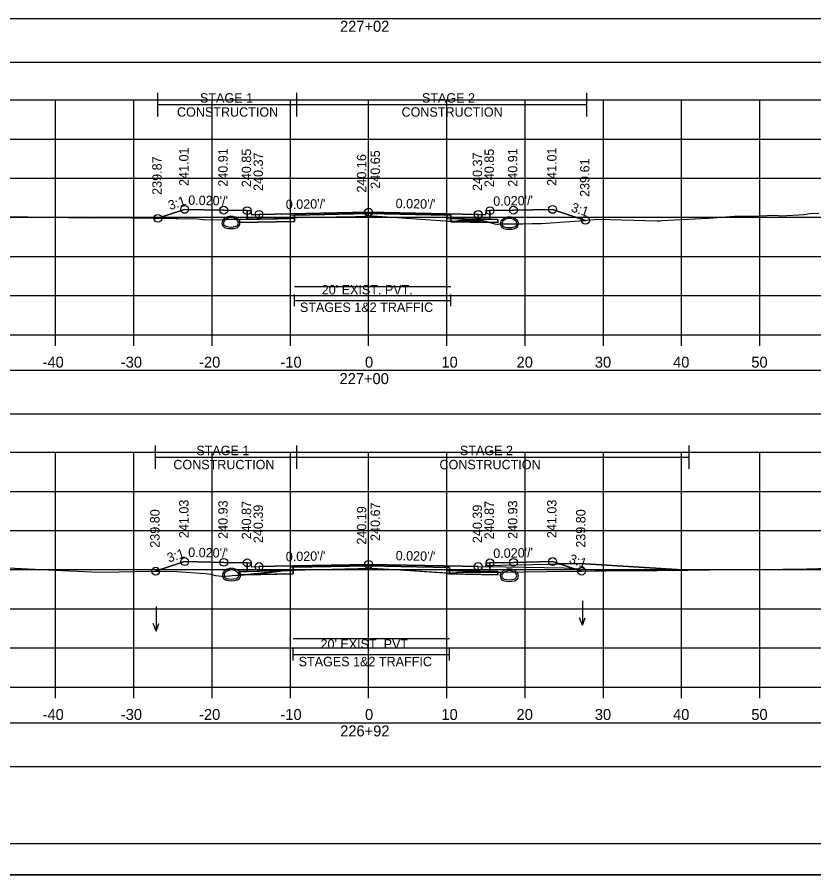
# Model space of a CAD drawing. Extents: x 1369627 to 1374022, y 380035 to 398173.
# Drawn here: x 1372053.6 to 1372155.4, y 386225.6 to 386335.1 of the extents above; entities that cross this region are included whole.
import ezdxf

# ---------------------------------------------------------------- set-up
doc = ezdxf.new("R2010")
doc.units = 0
for name, color, linetype in [('Default', 7, 'Continuous'), ('R_Alt Surface', 7, 'Continuous'), ('R_Axis', 7, 'Continuous'), ('R_Axis Annot', 7, 'Continuous'), ('R_Border', 7, 'Continuous'), ('R_Drive', 7, 'Continuous'), ('R_Exist Surface', 7, 'Continuous'), ('R_Fin Surface', 7, 'Continuous'), ('R_Grid', 7, 'Continuous'), ('R_MOT', 7, 'Continuous'), ('R_No Plot', 7, 'Continuous'), ('R_Water Annot', 7, 'Continuous'), ('R_Xsect Elev', 7, 'Continuous'), ('R_Xsect Slope', 7, 'Continuous'), ('T_Vehicle Path Lt Minor', 7, 'Continuous'), ('T_Vehicle Path Rt', 7, 'Continuous')]:
    doc.layers.add(name, color=color, linetype=linetype)

msp = doc.modelspace()

# ---------------------------------------------------------------- linework, layer by layer
at = {"layer": 'Default'}
for p, q in [((1372089.05, 386298.2), (1372089.05, 386299.7)), ((1372109.05, 386298.2), (1372109.05, 386299.7)), ((1372089.05, 386298.95), (1372109.05, 386298.95)), ((1372088.89, 386252.96), (1372088.89, 386254.46)), ((1372108.89, 386252.96), (1372108.89, 386254.46)), ((1372088.89, 386253.71), (1372108.89, 386253.71))]:
    msp.add_line(p, q, dxfattribs=at)
for points in [[(1371948.53, 386329.38), (1372248.53, 386329.38), (1372248.53, 386334.91), (1371948.53, 386334.91)], [(1372083.02, 386310.41), (1372083.52, 386310.41), (1372083.53, 386309.91), (1372084.53, 386309.93), (1372084.53, 386309.34), (1372083.03, 386309.31)], [(1372113.53, 386309.91), (1372113.54, 386310.41), (1372114.04, 386310.41), (1372114.03, 386309.31), (1372112.53, 386309.34), (1372112.53, 386309.93)], [(1371948.53, 386284.47), (1372248.53, 386284.47), (1372248.53, 386289.99), (1371948.53, 386289.99)], [(1372083.02, 386265.43), (1372083.52, 386265.43), (1372083.53, 386264.93), (1372084.53, 386264.95), (1372084.53, 386264.36), (1372083.03, 386264.33)], [(1372113.53, 386264.93), (1372113.54, 386265.43), (1372114.04, 386265.43), (1372114.03, 386264.33), (1372112.53, 386264.36), (1372112.53, 386264.95)], [(1371948.53, 386239.42), (1372248.53, 386239.42), (1372248.53, 386244.95), (1371948.53, 386244.95)]]:
    msp.add_lwpolyline(points, close=True, dxfattribs=at)
at = {"layer": 'R_Alt Surface'}
for points in [[(1372083.03, 386310.41), (1372083.03, 386309.31), (1372084.53, 386309.34), (1372089.05, 386309.44), (1372089.05, 386309.85), (1372098.53, 386310.04), (1372109.05, 386309.83), (1372109.05, 386309.41), (1372112.53, 386309.34), (1372114.03, 386309.31), (1372114.03, 386310.41)], [(1372083.03, 386265.43), (1372083.03, 386264.33), (1372084.53, 386264.36), (1372088.89, 386264.45), (1372088.89, 386264.87), (1372098.53, 386265.06), (1372108.89, 386264.85), (1372108.89, 386264.44), (1372112.53, 386264.36), (1372114.03, 386264.33), (1372114.03, 386265.43)]]:
    msp.add_lwpolyline(points, dxfattribs=at)
for points in [[(1372082.03, 386309.29), (1372083.03, 386309.31), (1372084.53, 386309.34), (1372089.05, 386309.44), (1372089.05, 386309.02), (1372082.03, 386308.88)], [(1372115.03, 386309.29), (1372114.03, 386309.31), (1372112.53, 386309.34), (1372109.05, 386309.41), (1372109.05, 386309), (1372115.03, 386308.88)], [(1372082.03, 386264.31), (1372083.03, 386264.33), (1372084.53, 386264.36), (1372088.89, 386264.45), (1372088.89, 386264.03), (1372082.03, 386263.9)], [(1372115.03, 386264.31), (1372114.03, 386264.33), (1372112.53, 386264.36), (1372108.89, 386264.44), (1372108.89, 386264.02), (1372115.03, 386263.9)]]:
    msp.add_lwpolyline(points, close=True, dxfattribs=at)
at = {"layer": 'R_Axis'}
for p, q in [((1371948.53, 386294.56), (1372248.53, 386294.56)), ((1372058.53, 386293.16), (1372058.53, 386294.56)), ((1372068.53, 386293.16), (1372068.53, 386294.56)), ((1372078.53, 386293.16), (1372078.53, 386294.56)), ((1372088.53, 386293.16), (1372088.53, 386294.56)), ((1372098.53, 386293.16), (1372098.53, 386294.56)), ((1372108.53, 386293.16), (1372108.53, 386294.56)), ((1372118.53, 386293.16), (1372118.53, 386294.56)), ((1372128.53, 386293.16), (1372128.53, 386294.56)), ((1372138.53, 386293.16), (1372138.53, 386294.56)), ((1372148.53, 386293.16), (1372148.53, 386294.56)), ((1371948.53, 386249.56), (1372248.53, 386249.56)), ((1372058.53, 386248.16), (1372058.53, 386249.56)), ((1372068.53, 386248.16), (1372068.53, 386249.56)), ((1372078.53, 386248.16), (1372078.53, 386249.56)), ((1372088.53, 386248.16), (1372088.53, 386249.56)), ((1372098.53, 386248.16), (1372098.53, 386249.56)), ((1372108.53, 386248.16), (1372108.53, 386249.56)), ((1372118.53, 386248.16), (1372118.53, 386249.56)), ((1372128.53, 386248.16), (1372128.53, 386249.56)), ((1372138.53, 386248.16), (1372138.53, 386249.56)), ((1372148.53, 386248.16), (1372148.53, 386249.56))]:
    msp.add_line(p, q, dxfattribs=at)
at = {"layer": 'R_Border'}
msp.add_line((1372256.71, 386229.56), (1371940.53, 386229.56), dxfattribs=at)
at = {"layer": 'R_Drive'}
msp.add_line((1372125.53, 386265.34), (1372139.34, 386264.51), dxfattribs=at)
msp.add_lwpolyline([(1372113.53, 386264.93), (1372113.53, 386265.1), (1372125.53, 386265.34)], dxfattribs=at)
for centre, radius, start, end in [((1372080.43, 386308.83), 0.646, 136.3515, 253.9529), ((1372080.94, 386308.34), 1.35, 43.6485, 136.3515), ((1372080.43, 386308.83), 0.438, 136.3515, 253.9529), ((1372080.94, 386308.34), 1.15, 43.6485, 136.3515), ((1372081.45, 386308.83), 0.438, 286.0471, 43.6485), ((1372081.45, 386308.83), 0.646, 286.0471, 43.6485), ((1372116.01, 386308.75), 0.646, 136.3515, 253.9529), ((1372116.52, 386308.26), 1.35, 43.6485, 136.3515), ((1372116.01, 386308.75), 0.438, 136.3515, 253.9529), ((1372116.52, 386308.26), 1.15, 43.6485, 136.3515), ((1372117.04, 386308.75), 0.438, 286.0471, 43.6485), ((1372117.04, 386308.75), 0.646, 286.0471, 43.6485), ((1372080.94, 386310.61), 2.5, 253.9529, 286.0471), ((1372080.94, 386310.61), 2.29, 253.9529, 286.0471), ((1372116.52, 386310.53), 2.5, 253.9529, 286.0471), ((1372116.52, 386310.53), 2.29, 253.9529, 286.0471), ((1372080.5, 386263.85), 0.646, 136.3515, 253.9529), ((1372081.01, 386263.37), 1.35, 43.6485, 136.3515), ((1372080.5, 386263.85), 0.438, 136.3515, 253.9529), ((1372081.01, 386263.37), 1.15, 43.6485, 136.3515), ((1372081.52, 386263.85), 0.438, 286.0471, 43.6485), ((1372081.52, 386263.85), 0.646, 286.0471, 43.6485), ((1372115.99, 386263.77), 0.646, 136.3515, 253.9529), ((1372116.5, 386263.28), 1.35, 43.6485, 136.3515), ((1372115.99, 386263.77), 0.438, 136.3515, 253.9529), ((1372116.5, 386263.28), 1.15, 43.6485, 136.3515), ((1372117.02, 386263.77), 0.438, 286.0471, 43.6485), ((1372117.02, 386263.77), 0.646, 286.0471, 43.6485), ((1372081.01, 386265.64), 2.5, 253.9529, 286.0471), ((1372081.01, 386265.64), 2.29, 253.9529, 286.0471), ((1372116.5, 386265.55), 2.5, 253.9529, 286.0471), ((1372116.5, 386265.55), 2.29, 253.9529, 286.0471)]:
    msp.add_arc(centre, radius, start, end, dxfattribs=at)
at = {"layer": 'R_Exist Surface'}
for points in [[(1372052.47, 386309.67), (1372062.75, 386309.49), (1372065.45, 386309.52), (1372071.14, 386309.43), (1372076.75, 386309.38), (1372077.67, 386309.25), (1372084.46, 386309.35), (1372086.35, 386309.32), (1372086.36, 386309.34), (1372086.91, 386309.36), (1372089.42, 386309.52), (1372096.86, 386309.68), (1372099.05, 386309.74), (1372108.37, 386309.11), (1372109.63, 386309.03), (1372109.68, 386309.04), (1372110.08, 386309.14), (1372112.96, 386309.17), (1372114.22, 386308.84), (1372114.64, 386308.73), (1372114.9, 386308.68), (1372114.99, 386308.66), (1372115.23, 386308.71), (1372117.94, 386308.71), (1372118.25, 386308.72), (1372119.41, 386308.76), (1372120.61, 386308.79), (1372125.42, 386309.1), (1372127.9, 386309.31), (1372135.39, 386309.13), (1372135.74, 386309.13), (1372135.91, 386309.14), (1372135.97, 386309.14), (1372141.98, 386309.47), (1372145.3, 386309.72), (1372148.46, 386309.74), (1372150.48, 386309.85), (1372151.26, 386309.73), (1372154.21, 386309.92), (1372154.85, 386310.06), (1372156.07, 386310.1)], [(1372051.62, 386264.83), (1372059.35, 386264.46), (1372064.19, 386264.25), (1372066.62, 386264.28), (1372070.72, 386264.36), (1372074.03, 386264.34), (1372077.66, 386264.05), (1372078.33, 386263.97), (1372078.96, 386263.82), (1372079.76, 386263.74), (1372080.06, 386263.73), (1372080.76, 386263.75), (1372080.84, 386263.77), (1372081.1, 386263.8), (1372083.48, 386263.97), (1372085.17, 386264.14), (1372085.54, 386264.17), (1372087.21, 386264.38), (1372087.63, 386264.45), (1372087.66, 386264.45), (1372089.08, 386264.51), (1372089.42, 386264.53), (1372090.42, 386264.55), (1372098.89, 386264.76), (1372101.88, 386264.56), (1372109.34, 386264.09), (1372109.66, 386264.14), (1372109.84, 386264.19), (1372112.51, 386264.22), (1372115.49, 386264.24), (1372121.35, 386264.31), (1372128.85, 386264.39), (1372135.43, 386264.47), (1372142.14, 386264.54), (1372148.42, 386264.56), (1372154.48, 386264.67), (1372162.11, 386264.88)]]:
    msp.add_lwpolyline(points, dxfattribs=at)
at = {"layer": 'R_Fin Surface'}
for points in [[(1372071.59, 386309.43), (1372075.02, 386310.57), (1372080.02, 386310.47), (1372083.02, 386310.41), (1372083.52, 386310.41), (1372083.53, 386309.91), (1372084.53, 386309.93), (1372086.53, 386309.97), (1372098.53, 386310.21), (1372110.53, 386309.97), (1372112.53, 386309.93), (1372113.53, 386309.91), (1372113.54, 386310.41), (1372114.04, 386310.41), (1372117.04, 386310.47), (1372122.04, 386310.57), (1372126.25, 386309.17)], [(1372071.32, 386264.36), (1372075.02, 386265.59), (1372080.02, 386265.49), (1372083.02, 386265.43), (1372083.52, 386265.43), (1372083.53, 386264.93), (1372084.53, 386264.95), (1372086.53, 386264.99), (1372098.53, 386265.23), (1372110.53, 386264.99), (1372112.53, 386264.95), (1372113.53, 386264.93), (1372113.54, 386265.43), (1372114.04, 386265.43), (1372117.04, 386265.49), (1372122.04, 386265.59), (1372125.74, 386264.36)]]:
    msp.add_lwpolyline(points, dxfattribs=at)
at = {"layer": 'R_Grid'}
for p, q in [((1371948.53, 386324.56), (1372248.53, 386324.56)), ((1372058.53, 386294.56), (1372058.53, 386324.56)), ((1372068.53, 386294.56), (1372068.53, 386324.56)), ((1372078.53, 386294.56), (1372078.53, 386324.56)), ((1372088.53, 386294.56), (1372088.53, 386324.56)), ((1372098.53, 386294.56), (1372098.53, 386324.56)), ((1372108.53, 386294.56), (1372108.53, 386324.56)), ((1372118.53, 386294.56), (1372118.53, 386324.56)), ((1372128.53, 386294.56), (1372128.53, 386324.56)), ((1372138.53, 386294.56), (1372138.53, 386324.56)), ((1372148.53, 386294.56), (1372148.53, 386324.56)), ((1371948.53, 386319.56), (1372248.53, 386319.56)), ((1371948.53, 386314.56), (1372248.53, 386314.56)), ((1371948.53, 386309.56), (1372248.53, 386309.56)), ((1371948.53, 386304.56), (1372248.53, 386304.56)), ((1371948.53, 386299.56), (1372248.53, 386299.56)), ((1371948.53, 386294.56), (1372248.53, 386294.56)), ((1371948.53, 386279.56), (1372248.53, 386279.56)), ((1372058.53, 386249.56), (1372058.53, 386279.56)), ((1372068.53, 386249.56), (1372068.53, 386279.56)), ((1372078.53, 386249.56), (1372078.53, 386279.56)), ((1372088.53, 386249.56), (1372088.53, 386279.56)), ((1372098.53, 386249.56), (1372098.53, 386279.56)), ((1372108.53, 386249.56), (1372108.53, 386279.56)), ((1372118.53, 386249.56), (1372118.53, 386279.56)), ((1372128.53, 386249.56), (1372128.53, 386279.56)), ((1372138.53, 386249.56), (1372138.53, 386279.56)), ((1372148.53, 386249.56), (1372148.53, 386279.56)), ((1371948.53, 386274.56), (1372248.53, 386274.56)), ((1371948.53, 386269.56), (1372248.53, 386269.56)), ((1371948.53, 386264.56), (1372248.53, 386264.56)), ((1371948.53, 386259.56), (1372248.53, 386259.56)), ((1371948.53, 386254.56), (1372248.53, 386254.56)), ((1371948.53, 386249.56), (1372248.53, 386249.56))]:
    msp.add_line(p, q, dxfattribs=at)
at = {"layer": 'R_MOT'}
for p, q in [((1372071.6, 386322.45), (1372071.6, 386325.45)), ((1372089.34, 386322.45), (1372089.34, 386325.45)), ((1372126.43, 386322.45), (1372126.43, 386325.45)), ((1372071.6, 386323.95), (1372126.43, 386323.95)), ((1372071.32, 386277.42), (1372071.32, 386280.42)), ((1372089.34, 386277.42), (1372089.34, 386280.42)), ((1372139.49, 386277.42), (1372139.49, 386280.42)), ((1372071.32, 386278.92), (1372139.49, 386278.92))]:
    msp.add_line(p, q, dxfattribs=at)
at = {"layer": 'R_No Plot'}
for p, q in [((1372123.53, 386264.73), (1372113.53, 386264.93)), ((1372128.74, 386264.39), (1372123.53, 386264.73)), ((1371928.13, 386225.58), (1372261.46, 386225.58))]:
    msp.add_line(p, q, dxfattribs=at)
for points in [[(1371928.12, 386438.92), (1372261.46, 386438.92), (1372261.46, 386225.58), (1371928.12, 386225.58)], [(1372174.45, 386435.02), (1372194.07, 386435.02), (1372194.07, 386425.14), (1372210.18, 386425.14), (1372233.38, 386425.14), (1372233.38, 386392.47), (1372256.59, 386392.47), (1372256.71, 386229.56), (1371940.53, 386229.56), (1371940.53, 386435.02)], [(1372098.53, 386310.21), (1372086.53, 386309.97), (1372084.53, 386309.93), (1372084.53, 386309.34), (1372088.53, 386309.42), (1372088.53, 386309.84), (1372098.53, 386310.04), (1372108.53, 386309.84), (1372108.53, 386309.42), (1372112.53, 386309.34), (1372112.53, 386309.93), (1372110.53, 386309.97)], [(1372088.53, 386309.42), (1372084.53, 386309.34), (1372083.03, 386309.31), (1372082.03, 386309.29), (1372082.03, 386308.88), (1372088.53, 386309.01)], [(1372108.53, 386309.42), (1372112.53, 386309.34), (1372114.03, 386309.31), (1372115.03, 386309.29), (1372115.03, 386308.88), (1372108.53, 386309.01)], [(1372098.53, 386265.23), (1372086.53, 386264.99), (1372084.53, 386264.95), (1372084.53, 386264.36), (1372088.53, 386264.44), (1372088.53, 386264.86), (1372098.53, 386265.06), (1372108.53, 386264.86), (1372108.53, 386264.44), (1372112.53, 386264.36), (1372112.53, 386264.95), (1372110.53, 386264.99)], [(1372088.53, 386264.44), (1372084.53, 386264.36), (1372083.03, 386264.33), (1372082.03, 386264.31), (1372082.03, 386263.9), (1372088.53, 386264.03)], [(1372108.53, 386264.44), (1372112.53, 386264.36), (1372114.03, 386264.33), (1372115.03, 386264.31), (1372115.03, 386263.9), (1372108.53, 386264.03)]]:
    msp.add_lwpolyline(points, close=True, dxfattribs=at)
for points in [[(1372083.02, 386310.41), (1372083.03, 386309.31), (1372084.53, 386309.34), (1372088.53, 386309.42), (1372088.53, 386309.84), (1372098.53, 386310.04), (1372108.53, 386309.84), (1372108.53, 386309.42), (1372112.53, 386309.34), (1372114.03, 386309.31), (1372114.04, 386310.41)], [(1372089.05, 386300.74), (1372109.05, 386300.74)], [(1372083.02, 386265.43), (1372083.03, 386264.33), (1372084.53, 386264.36), (1372088.53, 386264.44), (1372088.53, 386264.86), (1372098.53, 386265.06), (1372108.53, 386264.86), (1372108.53, 386264.44), (1372112.53, 386264.36), (1372114.03, 386264.33), (1372114.04, 386265.43)], [(1372088.89, 386255.76), (1372108.89, 386255.76)]]:
    msp.add_lwpolyline(points, dxfattribs=at)
for centre in [(1372075.02, 386310.57), (1372080.02, 386310.47), (1372083.02, 386310.41), (1372084.53, 386309.93), (1372098.53, 386310.21), (1372112.53, 386309.93), (1372114.04, 386310.41), (1372117.04, 386310.47), (1372122.04, 386310.57), (1372071.59, 386309.43), (1372126.25, 386309.17), (1372075.02, 386265.59), (1372080.02, 386265.49), (1372083.02, 386265.43), (1372084.53, 386264.95), (1372098.53, 386265.23), (1372112.53, 386264.95), (1372114.04, 386265.43), (1372117.04, 386265.49), (1372122.04, 386265.59), (1372071.32, 386264.36), (1372125.74, 386264.36)]:
    msp.add_circle(centre, 0.5, dxfattribs=at)
at = {"layer": 'R_Water Annot'}
for p, q in [((1372071.37, 386259.86), (1372071.37, 386256.72)), ((1372125.85, 386260.59), (1372125.85, 386257.45)), ((1372071.37, 386256.72), (1372071.02, 386257.68)), ((1372071.37, 386256.72), (1372071.72, 386257.68)), ((1372125.85, 386257.45), (1372125.5, 386258.41)), ((1372125.85, 386257.45), (1372126.2, 386258.41))]:
    msp.add_line(p, q, dxfattribs=at)
at = {"layer": 'R_Xsect Elev'}
for p, q in [((1372098.53, 386309.72), (1372098.53, 386319.72)), ((1372098.53, 386264.75), (1372098.53, 386274.75))]:
    msp.add_line(p, q, dxfattribs=at)
at = {"layer": 'T_Vehicle Path Lt Minor'}
for p, q in [((1372125.53, 386265.34), (1372122.95, 386265.29)), ((1372122.95, 386265.29), (1372125.74, 386264.36)), ((1372139.34, 386264.51), (1372125.53, 386265.34)), ((1372125.74, 386264.36), (1372128.85, 386264.39))]:
    msp.add_line(p, q, dxfattribs=at)
msp.add_lwpolyline([(1372128.85, 386264.39), (1372135.43, 386264.47), (1372139.34, 386264.51)], dxfattribs=at)
at = {"layer": 'T_Vehicle Path Rt'}
for p, q in [((1372083.03, 386309.33), (1372083.02, 386310.41)), ((1372114.04, 386310.41), (1372114.03, 386309.31)), ((1372083.03, 386309.31), (1372084.46, 386309.35)), ((1372084.46, 386309.35), (1372083.03, 386309.33)), ((1372083.03, 386309.33), (1372083.03, 386309.31)), ((1372084.61, 386309.35), (1372084.53, 386309.34)), ((1372089.05, 386309.5), (1372087.68, 386309.41)), ((1372089.05, 386309.44), (1372087.68, 386309.41)), ((1372087.68, 386309.41), (1372089.05, 386309.44)), ((1372089.05, 386309.44), (1372089.05, 386309.5)), ((1372109.05, 386309.06), (1372109.05, 386309.41)), ((1372109.05, 386309.06), (1372109.05, 386309)), ((1372109.05, 386309), (1372113.99, 386308.9)), ((1372113.99, 386308.9), (1372114.22, 386308.84)), ((1372083.03, 386264.33), (1372083.02, 386265.43)), ((1372114.04, 386265.43), (1372114.03, 386264.33)), ((1372082.67, 386263.91), (1372088.89, 386264.03)), ((1372088.89, 386264.45), (1372087.46, 386264.42)), ((1372087.46, 386264.42), (1372088.89, 386264.45)), ((1372088.89, 386264.45), (1372088.89, 386264.5)), ((1372088.89, 386264.03), (1372088.89, 386264.45)), ((1372108.89, 386264.12), (1372108.89, 386264.44)), ((1372108.89, 386264.12), (1372108.89, 386264.02)), ((1372115.03, 386264.23), (1372115.49, 386264.24)), ((1372082.67, 386263.91), (1372082.03, 386263.9)), ((1372082.03, 386263.87), (1372082.17, 386263.88)), ((1372082.17, 386263.88), (1372082.67, 386263.91))]:
    msp.add_line(p, q, dxfattribs=at)
for points in [[(1372083.02, 386310.41), (1372080.02, 386310.47), (1372075.02, 386310.57), (1372071.59, 386309.43)], [(1372109.05, 386309.41), (1372109.05, 386309.83), (1372098.53, 386310.04), (1372089.05, 386309.85), (1372089.05, 386309.5)], [(1372126.25, 386309.17), (1372122.04, 386310.57), (1372117.04, 386310.47), (1372114.04, 386310.41)], [(1372071.59, 386309.43), (1372076.75, 386309.38), (1372077.67, 386309.25), (1372083.03, 386309.33), (1372083.03, 386309.33)], [(1372083.03, 386309.31), (1372082.03, 386309.29), (1372082.03, 386308.88), (1372089.05, 386309.02), (1372089.05, 386309.44)], [(1372084.53, 386309.34), (1372084.46, 386309.34), (1372083.03, 386309.31)], [(1372087.68, 386309.41), (1372086.91, 386309.36), (1372086.36, 386309.34), (1372086.35, 386309.32), (1372084.61, 386309.35)], [(1372089.05, 386309.5), (1372089.42, 386309.52), (1372096.86, 386309.68), (1372099.05, 386309.74), (1372108.37, 386309.11), (1372109.05, 386309.06)], [(1372113.99, 386308.9), (1372112.96, 386309.17), (1372110.08, 386309.14), (1372109.68, 386309.04), (1372109.63, 386309.03), (1372109.05, 386309.06)], [(1372114.03, 386309.31), (1372115.03, 386309.29), (1372115.03, 386308.88), (1372113.99, 386308.9)], [(1372114.22, 386308.84), (1372114.64, 386308.73), (1372114.9, 386308.68), (1372114.99, 386308.66), (1372115.23, 386308.71), (1372117.94, 386308.71), (1372118.25, 386308.72), (1372119.41, 386308.76), (1372120.61, 386308.79), (1372125.42, 386309.1), (1372126.25, 386309.17)], [(1372083.02, 386265.43), (1372080.02, 386265.49), (1372075.02, 386265.59), (1372071.32, 386264.36)], [(1372125.74, 386264.36), (1372122.04, 386265.59), (1372117.04, 386265.49), (1372114.04, 386265.43)], [(1372071.32, 386264.36), (1372074.03, 386264.34), (1372077.66, 386264.05), (1372078.33, 386263.97), (1372078.96, 386263.82), (1372079.76, 386263.74), (1372080.06, 386263.73), (1372080.76, 386263.75), (1372080.84, 386263.77), (1372081.1, 386263.8), (1372082.03, 386263.87)], [(1372082.03, 386263.9), (1372082.03, 386264.31), (1372083.03, 386264.33)], [(1372087.46, 386264.42), (1372087.21, 386264.38), (1372085.54, 386264.17), (1372085.17, 386264.14), (1372083.48, 386263.97), (1372082.67, 386263.91)], [(1372088.89, 386264.5), (1372087.66, 386264.45), (1372087.63, 386264.45), (1372087.46, 386264.42)], [(1372108.89, 386264.44), (1372108.89, 386264.85), (1372098.53, 386265.06), (1372088.89, 386264.87), (1372088.89, 386264.5)], [(1372088.89, 386264.5), (1372089.08, 386264.51), (1372089.42, 386264.53), (1372090.42, 386264.55), (1372098.89, 386264.76), (1372101.88, 386264.56), (1372108.89, 386264.12)], [(1372108.89, 386264.02), (1372115.03, 386263.9), (1372115.03, 386264.23)], [(1372115.03, 386264.23), (1372114.03, 386264.23), (1372112.51, 386264.22), (1372109.84, 386264.19), (1372109.66, 386264.14), (1372109.34, 386264.09), (1372108.89, 386264.12)], [(1372114.03, 386264.33), (1372115.03, 386264.31), (1372115.03, 386264.23)], [(1372115.49, 386264.24), (1372121.35, 386264.31), (1372125.74, 386264.36)]]:
    msp.add_lwpolyline(points, dxfattribs=at)

# ---------------------------------------------------------------- texts
at = {"layer": 'R_Axis Annot'}
for s, height, p in [('227+02', 1.4, (1372094.88, 386333.26)), ("20' EXIST. PVT.", 1.2, (1372092.55, 386299.71)), ('STAGES 1&2 TRAFFIC', 1.2, (1372089.75, 386297.47)), ('-40', 1.4, (1372056.87, 386290.36)), ('-30', 1.4, (1372066.87, 386290.36)), ('-20', 1.4, (1372076.87, 386290.36)), ('-10', 1.4, (1372087.27, 386290.36)), ('0', 1.4, (1372098.07, 386290.36)), ('10', 1.4, (1372107.84, 386290.36)), ('20', 1.4, (1372117.44, 386290.36)), ('30', 1.4, (1372127.44, 386290.36)), ('40', 1.4, (1372137.44, 386290.36)), ('50', 1.4, (1372147.44, 386290.36)), ('227+00', 1.4, (1372094.82, 386288.26)), ("20' EXIST. PVT.", 1.2, (1372092.39, 386254.46)), ('STAGES 1&2 TRAFFIC', 1.2, (1372089.59, 386252.22)), ('-40', 1.4, (1372056.87, 386245.36)), ('-30', 1.4, (1372066.87, 386245.36)), ('-20', 1.4, (1372076.87, 386245.36)), ('-10', 1.4, (1372087.27, 386245.36)), ('0', 1.4, (1372098.07, 386245.36)), ('10', 1.4, (1372107.84, 386245.36)), ('20', 1.4, (1372117.44, 386245.36)), ('30', 1.4, (1372127.44, 386245.36)), ('40', 1.4, (1372137.44, 386245.36)), ('50', 1.4, (1372147.44, 386245.36)), ('226+92', 1.4, (1372094.9, 386243.26))]:
    msp.add_text(s, height=height, dxfattribs=at).set_placement(p)
at = {"layer": 'R_MOT'}
for s, p in [('STAGE 1', (1372076.99, 386324.21)), ('STAGE 2', (1372105.35, 386324.21)), ('CONSTRUCTION', (1372074.05, 386322.41)), ('CONSTRUCTION', (1372102.74, 386322.41)), ('STAGE 1', (1372076.52, 386279.18)), ('STAGE 2', (1372110.2, 386279.18)), ('CONSTRUCTION', (1372073.58, 386277.38)), ('CONSTRUCTION', (1372107.59, 386277.38))]:
    msp.add_text(s, height=1.2, dxfattribs=at).set_placement(p)
at = {"layer": 'R_Xsect Elev'}
for s, p in [('241.01', (1372075.52, 386313.57)), ('240.91', (1372080.52, 386313.47)), ('240.85', (1372083.52, 386313.41)), ('240.37', (1372085.03, 386312.93)), ('240.65', (1372099.98, 386313.21)), ('240.37', (1372113.03, 386312.93)), ('240.85', (1372114.54, 386313.41)), ('240.91', (1372117.54, 386313.47)), ('241.01', (1372122.54, 386313.57)), ('239.87', (1372072.09, 386312.43)), ('240.16', (1372098.23, 386312.72)), ('239.61', (1372126.75, 386312.17)), ('241.03', (1372075.52, 386268.59)), ('240.93', (1372080.52, 386268.49)), ('240.87', (1372083.52, 386268.43)), ('240.67', (1372099.98, 386268.23)), ('240.87', (1372114.54, 386268.43)), ('240.93', (1372117.54, 386268.49)), ('241.03', (1372122.54, 386268.59)), ('239.80', (1372071.82, 386267.36)), ('240.39', (1372085.03, 386267.95)), ('240.19', (1372098.23, 386267.75)), ('240.39', (1372113.03, 386267.95)), ('239.80', (1372126.24, 386267.36))]:
    msp.add_text(s, height=1.2, rotation=90, dxfattribs=at).set_placement(p)
at = {"layer": 'R_Xsect Slope'}
for s, rotation, p in [("0.020'/'", 358.8542, (1372075.47, 386311.16)), ("0.020'/'", 1.1458, (1372114.47, 386311.02)), ('3:1', 18.4332, (1372073.15, 386310.47)), ("0.020'/'", 1.1458, (1372087.96, 386310.6)), ("0.020'/'", 358.8542, (1372101.98, 386310.74)), ('3:1', 341.5668, (1372124.31, 386310.34)), ("0.020'/'", 358.8542, (1372075.47, 386266.18)), ("0.020'/'", 1.1458, (1372114.47, 386266.04)), ('3:1', 18.4332, (1372073.01, 386265.45)), ("0.020'/'", 1.1458, (1372087.96, 386265.62)), ("0.020'/'", 358.8542, (1372101.98, 386265.76)), ('3:1', 341.5668, (1372124.05, 386265.45))]:
    msp.add_text(s, height=1.2, rotation=rotation, dxfattribs=at).set_placement(p)

doc.saveas('drawing.dxf')
